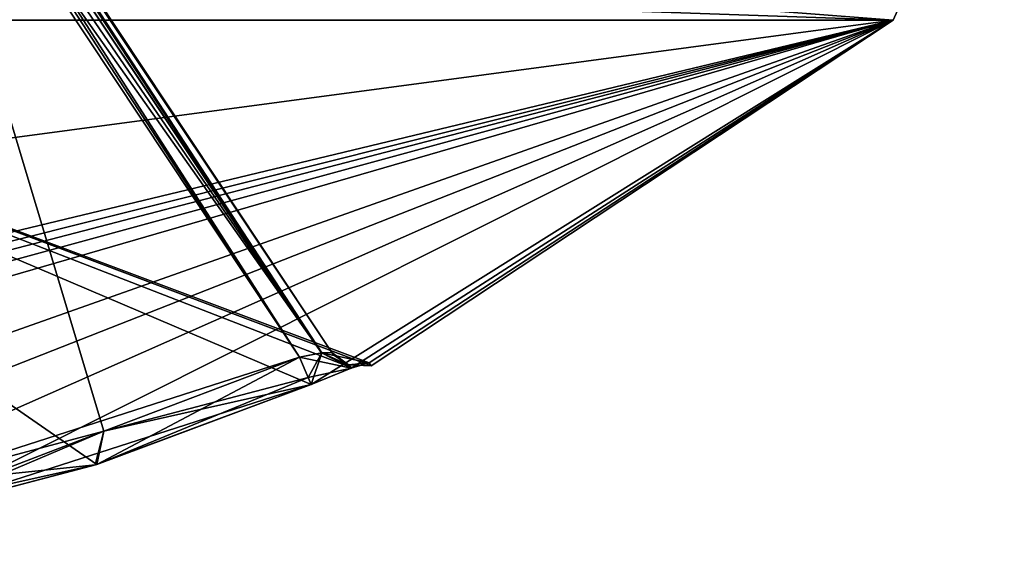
# Model space of a CAD drawing. Extents: x -250 to 250, y -968 to 894.
# Tile 230 of 656: x 1.9 to 5.21, y -822.69 to -820.9. Entities that reach past the tile are written whole.
import ezdxf

# ---------------------------------------------------------------- set-up
doc = ezdxf.new("R2010")
doc.units = 0
doc.header["$LTSCALE"] = 3.583593
for name, color, linetype in [('115', 7, 'CONTINUOUS'), ('133', 7, 'CONTINUOUS'), ('4030', 7, 'CONTINUOUS'), ('4042', 7, 'CONTINUOUS'), ('4043', 7, 'CONTINUOUS'), ('4044', 7, 'CONTINUOUS'), ('4054', 7, 'CONTINUOUS'), ('4056', 7, 'CONTINUOUS'), ('4071', 7, 'CONTINUOUS'), ('4080', 7, 'CONTINUOUS'), ('4081', 7, 'CONTINUOUS'), ('4082', 7, 'CONTINUOUS'), ('4083', 7, 'CONTINUOUS'), ('4084', 7, 'CONTINUOUS'), ('493', 7, 'CONTINUOUS'), ('497', 7, 'CONTINUOUS'), ('6', 7, 'CONTINUOUS'), ('988', 7, 'CONTINUOUS')]:
    doc.layers.add(name, color=color, linetype=linetype)

msp = doc.modelspace()

# ---------------------------------------------------------------- linework, layer by layer
at = {"layer": '115', "color": 7, "linetype": 'CONTINUOUS'}
for points in [[(0, -821, -56.75), (14.4648, -800.9963, -68.55), (3.5197, -820.357, -55.3732), (0, -821, -56.75)], [(0, -821, -56.75), (0, -821, -68.55), (14.4648, -800.9963, -68.55), (0, -821, -56.75)], [(0, -821, -16.65), (4.0897, -820.1271, -27.05), (9.8291, -815.3064, -16.65), (0, -821, -16.65)], [(0, -821, -16.65), (0, -821, -25.05), (4.0897, -820.1271, -27.05), (0, -821, -16.65)]]:
    msp.add_3dface(points, dxfattribs=at)
at = {"layer": '133', "color": 7, "linetype": 'CONTINUOUS'}
msp.add_3dface([(0, -821, -16.65), (9.8291, -815.3064, -16.65), (0, -820.7071, -15.9429), (0, -821, -16.65)], dxfattribs=at)
at = {"layer": '4030', "color": 7, "linetype": 'CONTINUOUS'}
for points in [[(3.072, -822.0545, -48.2444), (3.0784, -822.064, -48.65), (0, -820.9038, -43.8167), (3.072, -822.0545, -48.2444)], [(0, -820.9038, -43.8167), (3.0784, -822.064, -48.65), (4.8333, -820.9038, -48.65), (0, -820.9038, -43.8167)], [(3.0135, -822.0712, -48.1024), (3.072, -822.0545, -48.2444), (0, -820.9038, -43.8167), (3.0135, -822.0712, -48.1024)], [(2.8767, -822.127, -48.0416), (3.0135, -822.0712, -48.1024), (0, -820.9038, -43.8167), (2.8767, -822.127, -48.0416)], [(2.1559, -822.3953, -48.0418), (2.8767, -822.127, -48.0416), (0, -820.9038, -43.8167), (2.1559, -822.3953, -48.0418)], [(1.521, -822.5625, -48.0416), (2.1559, -822.3953, -48.0418), (0, -820.9038, -43.8167), (1.521, -822.5625, -48.0416)], [(4.8333, -820.9038, -48.65), (0, -822.064, -51.7283), (0, -821.5479, -52.6481), (4.8333, -820.9038, -48.65)], [(0.203, -822.0616, -51.7268), (0, -822.064, -51.7283), (4.8333, -820.9038, -48.65), (0.203, -822.0616, -51.7268)], [(0, -820.9038, -53.4833), (4.8333, -820.9038, -48.65), (0, -821.5479, -52.6481), (0, -820.9038, -53.4833)], [(0.4056, -822.0545, -51.722), (0.203, -822.0616, -51.7268), (4.8333, -820.9038, -48.65), (0.4056, -822.0545, -51.722)], [(0.5476, -822.0712, -51.6635), (0.4056, -822.0545, -51.722), (4.8333, -820.9038, -48.65), (0.5476, -822.0712, -51.6635)], [(0.6084, -822.127, -51.5267), (0.5476, -822.0712, -51.6635), (4.8333, -820.9038, -48.65), (0.6084, -822.127, -51.5267)], [(0.6083, -822.3968, -50.8011), (0.6084, -822.127, -51.5267), (4.8333, -820.9038, -48.65), (0.6083, -822.3968, -50.8011)], [(0.6084, -822.5625, -50.171), (0.6083, -822.3968, -50.8011), (4.8333, -820.9038, -48.65), (0.6084, -822.5625, -50.171)], [(0.9008, -822.6432, -49.5015), (0.6084, -822.5625, -50.171), (4.8333, -820.9038, -48.65), (0.9008, -822.6432, -49.5015)], [(1.521, -822.5625, -49.2584), (0.9008, -822.6432, -49.5015), (4.8333, -820.9038, -48.65), (1.521, -822.5625, -49.2584)], [(2.8767, -822.127, -49.2584), (1.521, -822.5625, -49.2584), (4.8333, -820.9038, -48.65), (2.8767, -822.127, -49.2584)], [(3.0115, -822.072, -49.1997), (2.8767, -822.127, -49.2584), (4.8333, -820.9038, -48.65), (3.0115, -822.072, -49.1997)], [(3.072, -822.0545, -49.0556), (3.0115, -822.072, -49.1997), (4.8333, -820.9038, -48.65), (3.072, -822.0545, -49.0556)], [(3.0784, -822.064, -48.65), (3.072, -822.0545, -49.0556), (4.8333, -820.9038, -48.65), (3.0784, -822.064, -48.65)], [(2.1511, -822.3968, -49.2583), (1.521, -822.5625, -49.2584), (2.8767, -822.127, -49.2584), (2.1511, -822.3968, -49.2583)]]:
    msp.add_3dface(points, dxfattribs=at)
at = {"layer": '4042', "color": 7, "linetype": 'CONTINUOUS'}
for points in [[(1.5, -820.023, -48.15), (2.837, -822.0356, -48.15), (2.1793, -822.2833, -48.15), (1.5, -820.023, -48.15)], [(1.5, -822.4651, -48.15), (1.5, -820.023, -48.15), (2.1793, -822.2833, -48.15), (1.5, -822.4651, -48.15)]]:
    msp.add_3dface(points, dxfattribs=at)
at = {"layer": '4043', "color": 7, "linetype": 'CONTINUOUS'}
for points in [[(1.5, -820.023, -49.15), (1.5, -822.4651, -49.15), (2.837, -822.0356, -49.15), (1.5, -820.023, -49.15)], [(2.837, -822.0356, -49.15), (1.5, -822.4651, -49.15), (2.1793, -822.2833, -49.15), (2.837, -822.0356, -49.15)]]:
    msp.add_3dface(points, dxfattribs=at)
at = {"layer": '4044', "color": 7, "linetype": 'CONTINUOUS'}
for points in [[(0.804, -818.7947, -48.25), (2.9463, -822.0194, -49.05), (2.9463, -822.0194, -48.25), (0.804, -818.7947, -48.25)], [(0.804, -818.7947, -49.05), (2.9463, -822.0194, -49.05), (0.804, -818.7947, -48.25), (0.804, -818.7947, -49.05)], [(2.9463, -822.0194, -48.25), (2.9463, -822.0194, -49.05), (2.9526, -822.0288, -48.65), (2.9463, -822.0194, -48.25)]]:
    msp.add_3dface(points, dxfattribs=at)
at = {"layer": '4054', "color": 7, "linetype": 'CONTINUOUS'}
for points in [[(0.7712, -818.8165, -48.1704), (0.7954, -818.8004, -48.2056), (2.9125, -822.0201, -48.18), (0.7712, -818.8165, -48.1704)], [(0.7712, -818.8165, -48.1704), (2.837, -822.0356, -48.15), (1.2403, -819.5842, -48.1536), (0.7712, -818.8165, -48.1704)], [(2.837, -822.0356, -48.15), (0.7712, -818.8165, -48.1704), (2.9125, -822.0201, -48.18), (2.837, -822.0356, -48.15)], [(0.7954, -818.8004, -48.2056), (0.804, -818.7947, -48.25), (2.9125, -822.0201, -48.18), (0.7954, -818.8004, -48.2056)], [(0.804, -818.7947, -48.25), (2.9463, -822.0194, -48.25), (2.9125, -822.0201, -48.18), (0.804, -818.7947, -48.25)], [(2.837, -822.0356, -48.15), (1.5, -820.023, -48.15), (1.2403, -819.5842, -48.1536), (2.837, -822.0356, -48.15)]]:
    msp.add_3dface(points, dxfattribs=at)
at = {"layer": '4056', "color": 7, "linetype": 'CONTINUOUS'}
for points in [[(0.7954, -818.8004, -49.0944), (0.7712, -818.8165, -49.1296), (2.9114, -822.0203, -49.121), (0.7954, -818.8004, -49.0944)], [(0.7712, -818.8165, -49.1296), (1.2403, -819.5842, -49.1464), (2.9114, -822.0203, -49.121), (0.7712, -818.8165, -49.1296)], [(2.9463, -822.0194, -49.05), (0.804, -818.7947, -49.05), (0.7954, -818.8004, -49.0944), (2.9463, -822.0194, -49.05)], [(2.9463, -822.0194, -49.05), (0.7954, -818.8004, -49.0944), (2.9114, -822.0203, -49.121), (2.9463, -822.0194, -49.05)], [(1.2403, -819.5842, -49.1464), (1.5, -820.023, -49.15), (2.9114, -822.0203, -49.121), (1.2403, -819.5842, -49.1464)], [(1.5, -820.023, -49.15), (2.837, -822.0356, -49.15), (2.9114, -822.0203, -49.121), (1.5, -820.023, -49.15)]]:
    msp.add_3dface(points, dxfattribs=at)
at = {"layer": '4071', "color": 7, "linetype": 'CONTINUOUS'}
for points in [[(5, -820.5312, -48.65), (0, -820.9038, -53.4833), (0, -820.7353, -53.6064), (5, -820.5312, -48.65)], [(4.8333, -820.9038, -48.65), (0, -820.5312, -43.65), (0, -820.7353, -43.6936), (4.8333, -820.9038, -48.65)], [(4.8333, -820.9038, -48.65), (5, -820.5312, -48.65), (0, -820.5312, -43.65), (4.8333, -820.9038, -48.65)], [(4.8333, -820.9038, -48.65), (0, -820.9038, -53.4833), (5, -820.5312, -48.65), (4.8333, -820.9038, -48.65)], [(0, -820.9038, -43.8167), (4.8333, -820.9038, -48.65), (0, -820.7353, -43.6936), (0, -820.9038, -43.8167)]]:
    msp.add_3dface(points, dxfattribs=at)
at = {"layer": '4080', "color": 7, "linetype": 'CONTINUOUS'}
for points in [[(2.1559, -822.3953, -48.0418), (2.837, -822.0356, -48.15), (2.8663, -822.1031, -48.1177), (2.1559, -822.3953, -48.0418)], [(2.837, -822.0356, -48.15), (2.1559, -822.3953, -48.0418), (2.1793, -822.2833, -48.15), (2.837, -822.0356, -48.15)], [(2.8767, -822.127, -48.0416), (2.1559, -822.3953, -48.0418), (2.8663, -822.1031, -48.1177), (2.8767, -822.127, -48.0416)], [(1.5, -822.4651, -48.15), (2.1793, -822.2833, -48.15), (1.5155, -822.5371, -48.1177), (1.5, -822.4651, -48.15)], [(2.1793, -822.2833, -48.15), (1.521, -822.5625, -48.0416), (1.5155, -822.5371, -48.1177), (2.1793, -822.2833, -48.15)], [(2.1559, -822.3953, -48.0418), (1.521, -822.5625, -48.0416), (2.1793, -822.2833, -48.15), (2.1559, -822.3953, -48.0418)]]:
    msp.add_3dface(points, dxfattribs=at)
at = {"layer": '4081', "color": 7, "linetype": 'CONTINUOUS'}
for points in [[(2.837, -822.0356, -48.15), (2.9125, -822.0201, -48.18), (2.8663, -822.1031, -48.1177), (2.837, -822.0356, -48.15)], [(2.9125, -822.0201, -48.18), (2.8767, -822.127, -48.0416), (2.8663, -822.1031, -48.1177), (2.9125, -822.0201, -48.18)], [(3.0135, -822.0712, -48.1024), (2.8767, -822.127, -48.0416), (2.9125, -822.0201, -48.18), (3.0135, -822.0712, -48.1024)], [(2.9463, -822.0194, -48.25), (3.0135, -822.0712, -48.1024), (2.9125, -822.0201, -48.18), (2.9463, -822.0194, -48.25)], [(3.0135, -822.0712, -48.1024), (2.9463, -822.0194, -48.25), (3.0026, -822.0603, -48.2463), (3.0135, -822.0712, -48.1024)], [(3.072, -822.0545, -48.2444), (3.0135, -822.0712, -48.1024), (3.0026, -822.0603, -48.2463), (3.072, -822.0545, -48.2444)]]:
    msp.add_3dface(points, dxfattribs=at)
at = {"layer": '4082', "color": 7, "linetype": 'CONTINUOUS'}
for points in [[(2.9463, -822.0194, -48.25), (2.9526, -822.0288, -48.65), (3.0026, -822.0603, -49.0537), (2.9463, -822.0194, -48.25)], [(2.9526, -822.0288, -48.65), (2.9463, -822.0194, -49.05), (3.0026, -822.0603, -49.0537), (2.9526, -822.0288, -48.65)], [(2.9463, -822.0194, -48.25), (3.0026, -822.0603, -49.0537), (3.0026, -822.0603, -48.2463), (2.9463, -822.0194, -48.25)], [(3.0784, -822.064, -48.65), (3.072, -822.0545, -48.2444), (3.0026, -822.0603, -48.2463), (3.0784, -822.064, -48.65)], [(3.0026, -822.0603, -49.0537), (3.072, -822.0545, -49.0556), (3.0026, -822.0603, -48.2463), (3.0026, -822.0603, -49.0537)], [(3.072, -822.0545, -49.0556), (3.0784, -822.064, -48.65), (3.0026, -822.0603, -48.2463), (3.072, -822.0545, -49.0556)]]:
    msp.add_3dface(points, dxfattribs=at)
at = {"layer": '4083', "color": 7, "linetype": 'CONTINUOUS'}
for points in [[(2.837, -822.0356, -49.15), (3.0115, -822.072, -49.1997), (2.9114, -822.0203, -49.121), (2.837, -822.0356, -49.15)], [(2.9463, -822.0194, -49.05), (2.9114, -822.0203, -49.121), (3.0026, -822.0603, -49.0537), (2.9463, -822.0194, -49.05)], [(3.0115, -822.072, -49.1997), (3.072, -822.0545, -49.0556), (2.9114, -822.0203, -49.121), (3.0115, -822.072, -49.1997)], [(2.9114, -822.0203, -49.121), (3.072, -822.0545, -49.0556), (3.0026, -822.0603, -49.0537), (2.9114, -822.0203, -49.121)], [(3.0115, -822.072, -49.1997), (2.837, -822.0356, -49.15), (2.8663, -822.1031, -49.1823), (3.0115, -822.072, -49.1997)], [(2.8767, -822.127, -49.2584), (3.0115, -822.072, -49.1997), (2.8663, -822.1031, -49.1823), (2.8767, -822.127, -49.2584)]]:
    msp.add_3dface(points, dxfattribs=at)
at = {"layer": '4084', "color": 7, "linetype": 'CONTINUOUS'}
for points in [[(2.837, -822.0356, -49.15), (2.1793, -822.2833, -49.15), (2.8663, -822.1031, -49.1823), (2.837, -822.0356, -49.15)], [(2.1511, -822.3968, -49.2583), (2.8767, -822.127, -49.2584), (2.1793, -822.2833, -49.15), (2.1511, -822.3968, -49.2583)], [(2.1793, -822.2833, -49.15), (2.8767, -822.127, -49.2584), (2.8663, -822.1031, -49.1823), (2.1793, -822.2833, -49.15)], [(1.5, -822.4651, -49.15), (2.1511, -822.3968, -49.2583), (2.1793, -822.2833, -49.15), (1.5, -822.4651, -49.15)], [(2.1511, -822.3968, -49.2583), (1.5, -822.4651, -49.15), (1.5155, -822.5371, -49.1823), (2.1511, -822.3968, -49.2583)], [(1.521, -822.5625, -49.2584), (2.1511, -822.3968, -49.2583), (1.5155, -822.5371, -49.1823), (1.521, -822.5625, -49.2584)]]:
    msp.add_3dface(points, dxfattribs=at)
at = {"layer": '493', "color": 7, "linetype": 'CONTINUOUS'}
for points in [[(3.9703, -820.0355, -27.1108), (0, -821, -25.05), (0, -820.9707, -25.1207), (3.9703, -820.0355, -27.1108)], [(4.0897, -820.1271, -27.05), (0, -821, -25.05), (3.9703, -820.0355, -27.1108), (4.0897, -820.1271, -27.05)], [(0, -820.9, -25.15), (3.9703, -820.0355, -27.1108), (0, -820.9707, -25.1207), (0, -820.9, -25.15)]]:
    msp.add_3dface(points, dxfattribs=at)
at = {"layer": '497', "color": 7, "linetype": 'CONTINUOUS'}
for points in [[(0, -821, -56.75), (3.5197, -820.357, -55.3732), (0, -820.9707, -56.6793), (0, -821, -56.75)], [(3.5197, -820.357, -55.3732), (0, -820.9, -56.65), (0, -820.9707, -56.6793), (3.5197, -820.357, -55.3732)]]:
    msp.add_3dface(points, dxfattribs=at)
at = {"layer": '6', "color": 7, "linetype": 'CONTINUOUS'}
for points in [[(210, -814, 11), (-210, -814, 11), (-210, -825, 0.0001), (210, -814, 11)], [(-210, -814, -11), (210, -825, 0.0001), (-210, -825, 0.0001), (-210, -814, -11)], [(210, -825, 0.0001), (210, -814, 11), (-210, -825, 0.0001), (210, -825, 0.0001)], [(210, -814, -11), (210, -825, 0.0001), (-210, -814, -11), (210, -814, -11)]]:
    msp.add_3dface(points, dxfattribs=at)
at = {"layer": '988', "color": 7, "linetype": 'CONTINUOUS'}
for points in [[(0, -821, -68.55), (14.3639, -800.9913, -68.65), (14.4648, -800.9963, -68.55), (0, -821, -68.55)], [(14.3639, -800.9913, -68.65), (0, -821, -68.55), (0, -820.9707, -68.6207), (14.3639, -800.9913, -68.65)], [(0, -820.9, -68.65), (14.3639, -800.9913, -68.65), (0, -820.9707, -68.6207), (0, -820.9, -68.65)]]:
    msp.add_3dface(points, dxfattribs=at)

doc.saveas('drawing.dxf')
